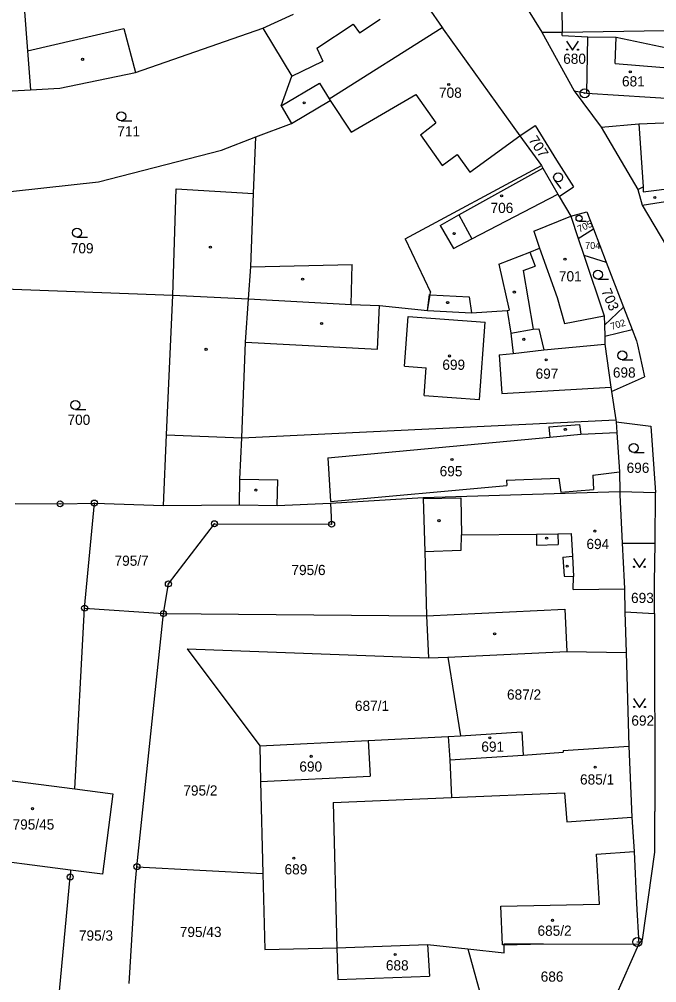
# Model space of a CAD drawing. Extents: x -779596 to -776743, y -1030330 to -1024513.
# Drawn here: x -777841 to -777734.7, y -1025206.5 to -1025045.8 of the extents above; entities that cross this region are included whole.
import ezdxf

# ---------------------------------------------------------------- set-up
doc = ezdxf.new("R2010")
doc.units = 0
for name, color, linetype in [('hranice parcel', 7, 'Continuous'), ('hranice vnitřní', 7, 'Continuous'), ('kultura', 7, 'Continuous'), ('Kód', 7, 'Continuous'), ('č_pacel stav_', 7, 'Continuous'), ('č_parcel poz_', 7, 'Continuous')]:
    doc.layers.add(name, color=color, linetype=linetype)

msp = doc.modelspace()

# ---------------------------------------------------------------- linework, layer by layer
at = {"layer": 'hranice parcel'}
for points in [[(-777750.64, -1025036.01), (-777750.46, -1025047.94)], [(-777775.27, -1025040.23), (-777770.45, -1025047.21)], [(-777757.98, -1025041.28), (-777753.87, -1025047.97)], [(-777840.19, -1025043.77), (-777839.63, -1025051.07)], [(-777800.37, -1025047.3), (-777795.29, -1025044.96)], [(-777821.62, -1025054.69), (-777800.37, -1025047.3)], [(-777800.37, -1025047.3), (-777800.19, -1025047.6)], [(-777800.19, -1025047.6), (-777795.57, -1025055.3)], [(-777789.33, -1025059.11), (-777770.45, -1025047.21)], [(-777770.45, -1025047.21), (-777770.28, -1025047.46)], [(-777770.28, -1025047.46), (-777757.5, -1025065.25)], [(-777753.87, -1025047.97), (-777750.46, -1025047.94)], [(-777753.87, -1025047.97), (-777748.48, -1025057.77)], [(-777750.46, -1025048.55), (-777750.46, -1025047.94)], [(-777750.46, -1025048.55), (-777746.16, -1025048.75)], [(-777746.37, -1025058.14), (-777746.16, -1025048.75)], [(-777746.16, -1025048.75), (-777741.43, -1025048.78)], [(-777741.43, -1025048.78), (-777729.86, -1025051.26)], [(-777839.63, -1025051.07), (-777839.14, -1025057.58)], [(-777834.23, -1025057.3), (-777821.62, -1025054.69)], [(-777797.31, -1025060.27), (-777795.57, -1025055.3)], [(-777847.34, -1025058.05), (-777839.14, -1025057.58)], [(-777839.14, -1025057.58), (-777834.23, -1025057.3)], [(-777748.48, -1025057.77), (-777746.37, -1025058.14)], [(-777748.48, -1025057.77), (-777743.95, -1025063.8)], [(-777746.37, -1025058.14), (-777730.53, -1025059.14)], [(-777795.58, -1025063.18), (-777789.18, -1025059.37)], [(-777789.33, -1025059.11), (-777789.18, -1025059.37)], [(-777797.31, -1025060.27), (-777795.58, -1025063.18)], [(-777737.68, -1025063.27), (-777726.73, -1025062.84)], [(-777801.56, -1025065.45), (-777795.58, -1025063.18)], [(-777757.5, -1025065.25), (-777754.96, -1025063.55)], [(-777754.96, -1025063.55), (-777751.41, -1025069.33)], [(-777743.95, -1025063.8), (-777737.68, -1025063.27)], [(-777743.95, -1025063.8), (-777737.86, -1025074.21)], [(-777807.29, -1025067.63), (-777801.56, -1025065.45)], [(-777801.93, -1025074.88), (-777801.56, -1025065.45)], [(-777757.5, -1025065.25), (-777753.92, -1025070.23)], [(-777827.8, -1025072.96), (-777807.29, -1025067.63)], [(-777751.41, -1025069.33), (-777748.58, -1025073.78)], [(-777776.63, -1025082.45), (-777753.92, -1025070.23)], [(-777753.92, -1025070.23), (-777753.67, -1025070.66)], [(-777753.67, -1025070.66), (-777751.2, -1025075)], [(-777846.56, -1025074.98), (-777827.8, -1025072.96)], [(-777815.38, -1025091.82), (-777814.82, -1025074.11)], [(-777814.82, -1025074.11), (-777801.93, -1025074.88)], [(-777750.98, -1025075.39), (-777748.58, -1025073.78)], [(-777737.86, -1025074.21), (-777737.1, -1025076.81)], [(-777751.2, -1025075), (-777750.98, -1025075.39)], [(-777750.98, -1025075.39), (-777749.03, -1025078.65)], [(-777737.1, -1025076.81), (-777733.04, -1025083.67)], [(-777755.17, -1025081.14), (-777749.03, -1025078.65)], [(-777749.03, -1025078.65), (-777746.34, -1025077.96)], [(-777749.03, -1025078.65), (-777747.77, -1025082.39)], [(-777746.34, -1025077.96), (-777745.26, -1025080.76)], [(-777747.77, -1025082.39), (-777745.26, -1025080.76)], [(-777745.26, -1025080.76), (-777743.1, -1025086.36)], [(-777755.17, -1025081.14), (-777754.23, -1025083.99)], [(-777776.63, -1025082.45), (-777772.41, -1025091.34)], [(-777747.77, -1025082.39), (-777746.83, -1025085.19)], [(-777761, -1025086.65), (-777755.83, -1025084.69)], [(-777755.83, -1025084.69), (-777754.23, -1025083.99)], [(-777746.83, -1025085.19), (-777743.44, -1025095.29)], [(-777746.83, -1025085.19), (-777743.1, -1025086.36)], [(-777761, -1025086.65), (-777759.32, -1025094.36)], [(-777743.1, -1025086.36), (-777740.21, -1025093.85)], [(-777846.52, -1025090.69), (-777815.38, -1025091.82)], [(-777816.46, -1025115.12), (-777815.38, -1025091.82)], [(-777815.38, -1025091.82), (-777802.78, -1025092.44)], [(-777772.92, -1025094.37), (-777772.48, -1025091.76)], [(-777772.48, -1025091.76), (-777772.41, -1025091.34)], [(-777802.78, -1025092.44), (-777785.65, -1025093.39)], [(-777785.65, -1025093.39), (-777780.9, -1025093.58)], [(-777780.9, -1025093.58), (-777772.92, -1025094.37)], [(-777772.92, -1025094.37), (-777765.57, -1025094.76)], [(-777765.57, -1025094.76), (-777759.62, -1025094.38)], [(-777759.62, -1025094.38), (-777759.32, -1025094.36)], [(-777759.62, -1025094.38), (-777759.02, -1025098.15)], [(-777743.4, -1025096.87), (-777740.21, -1025093.85)], [(-777740.21, -1025093.85), (-777738.77, -1025097.58)], [(-777743.44, -1025095.29), (-777743.4, -1025096.87)], [(-777759.02, -1025098.15), (-777758.66, -1025101.55)], [(-777743.4, -1025096.87), (-777743.36, -1025098.65)], [(-777743.36, -1025098.65), (-777738.77, -1025097.58)], [(-777738.77, -1025097.58), (-777738.05, -1025099.45)], [(-777753.53, -1025100.94), (-777743.33, -1025100.02)], [(-777743.36, -1025098.65), (-777743.33, -1025100.02)], [(-777743.33, -1025100.02), (-777742.36, -1025107.16)], [(-777738.05, -1025099.45), (-777737.9, -1025100.12)], [(-777760.97, -1025101.8), (-777758.66, -1025101.55)], [(-777758.66, -1025101.55), (-777753.53, -1025100.94)], [(-777737.9, -1025100.12), (-777736.74, -1025105.45)], [(-777760.97, -1025101.8), (-777760.51, -1025108.24)], [(-777742.26, -1025107.91), (-777736.74, -1025105.45)], [(-777760.51, -1025108.24), (-777742.36, -1025107.16)], [(-777742.36, -1025107.16), (-777742.26, -1025107.91)], [(-777742.26, -1025107.91), (-777741.51, -1025112.61)], [(-777803.9, -1025115.66), (-777741.51, -1025112.61)], [(-777741.51, -1025112.61), (-777741.46, -1025112.95)], [(-777741.46, -1025112.95), (-777735.69, -1025113.68)], [(-777741.46, -1025112.95), (-777741.34, -1025114.73)], [(-777735.69, -1025113.68), (-777734.89, -1025124.75)], [(-777816.94, -1025126.9), (-777816.46, -1025115.12)], [(-777816.46, -1025115.12), (-777803.9, -1025115.66)], [(-777741.34, -1025114.73), (-777740.9, -1025121.3)], [(-777740.9, -1025121.3), (-777740.84, -1025124.57)], [(-777789.07, -1025126.54), (-777773.66, -1025125.59)], [(-777773.66, -1025125.59), (-777740.84, -1025124.57)], [(-777773.66, -1025125.59), (-777773.65, -1025125.77)], [(-777740.84, -1025124.57), (-777734.89, -1025124.75)], [(-777734.97, -1025133.19), (-777734.89, -1025124.75)], [(-777841.71, -1025126.6), (-777834.19, -1025126.64)], [(-777834.19, -1025126.64), (-777828.47, -1025126.51)], [(-777830.11, -1025144.05), (-777828.47, -1025126.51)], [(-777828.47, -1025126.51), (-777816.94, -1025126.9)], [(-777816.94, -1025126.9), (-777804.28, -1025126.82)], [(-777804.28, -1025126.82), (-777797.97, -1025126.94)], [(-777797.97, -1025126.94), (-777789.07, -1025126.54)], [(-777789.07, -1025126.54), (-777788.91, -1025130.04)], [(-777773.65, -1025125.77), (-777773.37, -1025134.59)], [(-777816.14, -1025140), (-777808.45, -1025129.96)], [(-777808.45, -1025129.96), (-777788.91, -1025130.04)], [(-777740.44, -1025133.18), (-777740.13, -1025139.68)], [(-777740.44, -1025133.18), (-777734.97, -1025133.19)], [(-777735.04, -1025139.77), (-777734.97, -1025133.19)], [(-777773.37, -1025134.59), (-777773.07, -1025145.31)], [(-777816.96, -1025144.95), (-777816.14, -1025140)], [(-777740.13, -1025139.68), (-777740.08, -1025140.83)], [(-777735.06, -1025144.95), (-777735.04, -1025139.77)], [(-777740.08, -1025140.83), (-777740, -1025144.67)], [(-777831.72, -1025174.21), (-777830.11, -1025144.05)], [(-777830.11, -1025144.05), (-777816.96, -1025144.95)], [(-777821.37, -1025187.18), (-777816.96, -1025144.95)], [(-777816.96, -1025144.95), (-777773.07, -1025145.31)], [(-777740, -1025144.67), (-777735.06, -1025144.95)], [(-777740, -1025144.67), (-777739.81, -1025151.43)], [(-777735.06, -1025144.95), (-777735.02, -1025177.95)], [(-777773.07, -1025145.31), (-777772.74, -1025152.36)], [(-777813.02, -1025150.84), (-777800.9, -1025167.04)], [(-777813.02, -1025150.84), (-777772.74, -1025152.36)], [(-777769.55, -1025152.21), (-777749.69, -1025151.28)], [(-777749.69, -1025151.28), (-777739.81, -1025151.43)], [(-777739.81, -1025151.43), (-777739.36, -1025167.08)], [(-777772.74, -1025152.36), (-777769.55, -1025152.21)], [(-777769.55, -1025152.21), (-777767.39, -1025165.34)], [(-777782.8, -1025166.13), (-777769.47, -1025165.47)], [(-777769.47, -1025165.47), (-777767.39, -1025165.34)], [(-777769.47, -1025165.47), (-777769.22, -1025169.34)], [(-777767.39, -1025165.34), (-777757.18, -1025164.68)], [(-777757.18, -1025164.68), (-777756.94, -1025168.55)], [(-777800.9, -1025167.04), (-777782.8, -1025166.13)], [(-777800.9, -1025167.04), (-777800.75, -1025172.94)], [(-777782.8, -1025166.13), (-777782.5, -1025172.07)], [(-777750.3, -1025167.78), (-777739.36, -1025167.08)], [(-777739.36, -1025167.08), (-777738.86, -1025178.89)], [(-777769.22, -1025169.34), (-777756.94, -1025168.55)], [(-777756.94, -1025168.55), (-777750.28, -1025168.08)], [(-777750.3, -1025167.78), (-777750.28, -1025168.08)], [(-777769.22, -1025169.34), (-777768.91, -1025175.66)], [(-777847.8, -1025172.11), (-777831.72, -1025174.21)], [(-777800.75, -1025172.94), (-777782.5, -1025172.07)], [(-777800.75, -1025172.94), (-777800.36, -1025188.31)], [(-777831.72, -1025174.21), (-777825.41, -1025175.03)], [(-777825.41, -1025175.03), (-777827.14, -1025188.45)], [(-777788.66, -1025176.47), (-777768.91, -1025175.66)], [(-777788.66, -1025176.47), (-777788.02, -1025200.72)], [(-777735.03, -1025184.74), (-777735.02, -1025177.95)], [(-777738.86, -1025178.89), (-777738.46, -1025184.64)], [(-777760.12, -1025200.2), (-777760.41, -1025200.2), (-777760.7, -1025193.75), (-777744.23, -1025193.44), (-777744.71, -1025185.11), (-777738.46, -1025184.64)], [(-777738.46, -1025184.64), (-777738.08, -1025193.33)], [(-777737.07, -1025199.35), (-777735.03, -1025184.74)], [(-777832.45, -1025187.76), (-777849.58, -1025185.54)], [(-777832.45, -1025187.76), (-777832.51, -1025188.88)], [(-777827.14, -1025188.45), (-777832.45, -1025187.76)], [(-777821.69, -1025190.24), (-777821.37, -1025187.18)], [(-777821.37, -1025187.18), (-777800.36, -1025188.31)], [(-777800.36, -1025188.31), (-777800.04, -1025201)], [(-777834.9, -1025214.5), (-777832.51, -1025188.88)], [(-777822.68, -1025206.68), (-777821.69, -1025190.24)], [(-777738.08, -1025193.33), (-777737.66, -1025200.08)], [(-777737.66, -1025200.08), (-777737.07, -1025199.35)], [(-777800.04, -1025201), (-777788.02, -1025200.72)], [(-777788.02, -1025200.72), (-777772.91, -1025200.13)], [(-777788.02, -1025200.72), (-777787.88, -1025206.02)], [(-777772.91, -1025200.13), (-777772.57, -1025205.41)], [(-777772.91, -1025200.13), (-777766.21, -1025200.87)], [(-777766.21, -1025200.87), (-777763.95, -1025208.94)], [(-777766.21, -1025200.87), (-777760.12, -1025201.55)], [(-777760.12, -1025200.2), (-777760.12, -1025200.05)], [(-777760.12, -1025200.05), (-777753.6, -1025200.06)], [(-777760.12, -1025201.55), (-777760.12, -1025200.2)], [(-777753.6, -1025200.06), (-777737.66, -1025200.08)], [(-777741.51, -1025208.76), (-777737.66, -1025200.08)], [(-777787.88, -1025206.02), (-777772.57, -1025205.41)]]:
    msp.add_lwpolyline(points, dxfattribs=at)
at = {"layer": 'hranice vnitřní'}
for points in [[(-777791.36, -1025050.63), (-777785.3, -1025046.62)], [(-777785.3, -1025046.62), (-777784.28, -1025048.08)], [(-777784.28, -1025048.08), (-777780.84, -1025045.78)], [(-777839.63, -1025051.07), (-777823.59, -1025047.35)], [(-777823.59, -1025047.35), (-777821.62, -1025054.69)], [(-777750.46, -1025047.94), (-777733.35, -1025047.7)], [(-777741.6, -1025053.2), (-777741.43, -1025048.78)], [(-777791.36, -1025050.63), (-777790.4, -1025052.78)], [(-777795.57, -1025055.3), (-777790.4, -1025052.78)], [(-777741.6, -1025053.2), (-777730.11, -1025054.15)], [(-777797.31, -1025060.27), (-777790.91, -1025056.46)], [(-777790.91, -1025056.46), (-777789.33, -1025059.11)], [(-777789.18, -1025059.37), (-777785.67, -1025064.66)], [(-777785.67, -1025064.66), (-777774.86, -1025058.39)], [(-777774.86, -1025058.39), (-777771.54, -1025063.09)], [(-777774.11, -1025065.11), (-777771.54, -1025063.09)], [(-777737.68, -1025063.27), (-777736.96, -1025073.78)], [(-777774.11, -1025065.11), (-777770.49, -1025070.22)], [(-777765.87, -1025071.3), (-777757.5, -1025065.25)], [(-777770.49, -1025070.22), (-777767.97, -1025068.38)], [(-777767.97, -1025068.38), (-777765.87, -1025071.3)], [(-777767.72, -1025078.46), (-777753.67, -1025070.66)], [(-777737.86, -1025074.21), (-777736.96, -1025073.78)], [(-777736.96, -1025073.78), (-777736.94, -1025074.61)], [(-777736.94, -1025074.61), (-777731.22, -1025073.87)], [(-777802.41, -1025087.12), (-777801.93, -1025074.88)], [(-777765.52, -1025082.46), (-777751.2, -1025075)], [(-777737.1, -1025076.81), (-777731.09, -1025075.86)], [(-777770.8, -1025080.21), (-777767.72, -1025078.46)], [(-777767.72, -1025078.46), (-777765.52, -1025082.46)], [(-777770.8, -1025080.21), (-777768.6, -1025084.06)], [(-777768.6, -1025084.06), (-777765.52, -1025082.46)], [(-777755.83, -1025084.69), (-777754.96, -1025086.99)], [(-777754.23, -1025083.99), (-777751.31, -1025092.21)], [(-777802.78, -1025092.44), (-777802.41, -1025087.12)], [(-777802.41, -1025087.12), (-777785.5, -1025086.7)], [(-777785.65, -1025093.39), (-777785.5, -1025086.7)], [(-777756.97, -1025087.75), (-777754.96, -1025086.99)], [(-777756.97, -1025087.75), (-777755.27, -1025097.49)], [(-777772.92, -1025094.37), (-777772.6, -1025091.75)], [(-777772.6, -1025091.75), (-777772.48, -1025091.76)], [(-777772.48, -1025091.76), (-777765.96, -1025092.14)], [(-777803.29, -1025099.68), (-777802.78, -1025092.44)], [(-777781.27, -1025100.87), (-777780.9, -1025093.58)], [(-777765.96, -1025092.14), (-777765.57, -1025094.76)], [(-777751.31, -1025092.21), (-777750.09, -1025096.55)], [(-777776.76, -1025103.69), (-777776.15, -1025095.38)], [(-777776.15, -1025095.38), (-777763.3, -1025096.32)], [(-777764.24, -1025109.24), (-777763.3, -1025096.32)], [(-777750.09, -1025096.55), (-777743.44, -1025095.29)], [(-777759.02, -1025098.15), (-777755.27, -1025097.49)], [(-777755.27, -1025097.49), (-777754.35, -1025097.43)], [(-777754.35, -1025097.43), (-777753.53, -1025100.94)], [(-777803.9, -1025115.66), (-777803.29, -1025099.68)], [(-777803.29, -1025099.68), (-777781.27, -1025100.87)], [(-777776.76, -1025103.69), (-777773.12, -1025103.96)], [(-777773.46, -1025108.57), (-777773.12, -1025103.96)], [(-777773.46, -1025108.57), (-777764.24, -1025109.24)], [(-777752.68, -1025113.79), (-777747.55, -1025113.39)], [(-777752.68, -1025113.79), (-777752.49, -1025115.55)], [(-777747.55, -1025113.39), (-777747.32, -1025115.01)], [(-777804.2, -1025122.52), (-777803.9, -1025115.66)], [(-777789.56, -1025118.99), (-777752.49, -1025115.55)], [(-777752.49, -1025115.55), (-777747.32, -1025115.01)], [(-777747.32, -1025115.01), (-777741.34, -1025114.73)], [(-777789.56, -1025118.99), (-777789.09, -1025126.24)], [(-777804.28, -1025126.82), (-777804.2, -1025122.52)], [(-777804.2, -1025122.52), (-777797.88, -1025122.64)], [(-777759.74, -1025122.7), (-777751.01, -1025122.37)], [(-777751.01, -1025122.37), (-777750.66, -1025124.72)], [(-777745.36, -1025121.86), (-777740.9, -1025121.3)], [(-777745.36, -1025121.86), (-777745.23, -1025124.28)], [(-777797.97, -1025126.94), (-777797.88, -1025122.64)], [(-777789.09, -1025126.24), (-777759.67, -1025123.57)], [(-777759.74, -1025122.7), (-777759.67, -1025123.57)], [(-777773.65, -1025125.77), (-777767.35, -1025125.65)], [(-777767.35, -1025125.65), (-777767.25, -1025131.84)], [(-777750.66, -1025124.72), (-777745.23, -1025124.28)], [(-777740.84, -1025124.57), (-777740.82, -1025125.15)], [(-777740.82, -1025125.15), (-777740.44, -1025133.18)], [(-777767.31, -1025134.35), (-777767.25, -1025131.84)], [(-777767.25, -1025131.84), (-777754.76, -1025131.68)], [(-777754.76, -1025131.68), (-777751.16, -1025131.63)], [(-777754.76, -1025131.68), (-777754.74, -1025133.52)], [(-777751.16, -1025131.63), (-777748.96, -1025131.61)], [(-777751.16, -1025131.63), (-777751.14, -1025133.45)], [(-777748.96, -1025131.61), (-777748.72, -1025135.35)], [(-777754.74, -1025133.52), (-777751.14, -1025133.45)], [(-777773.37, -1025134.59), (-777767.31, -1025134.35)], [(-777750.34, -1025135.53), (-777748.72, -1025135.35)], [(-777748.72, -1025135.35), (-777748.59, -1025138.75)], [(-777750.34, -1025135.53), (-777750.13, -1025138.74)], [(-777750.13, -1025138.74), (-777748.59, -1025138.75)], [(-777748.63, -1025140.96), (-777748.59, -1025138.75)], [(-777748.63, -1025140.96), (-777740.08, -1025140.83)], [(-777773.07, -1025145.31), (-777750.02, -1025144.22)], [(-777750.02, -1025144.22), (-777749.69, -1025151.28)], [(-777768.91, -1025175.66), (-777750.05, -1025174.83)], [(-777750.05, -1025174.83), (-777749.66, -1025179.67)], [(-777749.66, -1025179.67), (-777738.86, -1025178.89)], [(-777760.12, -1025200.2), (-777753.6, -1025200.06)]]:
    msp.add_lwpolyline(points, dxfattribs=at)
at = {"layer": 'kultura'}
for points in [[(-777749.72, -1025049.48), (-777748.72, -1025050.98), (-777747.72, -1025049.48)], [(-777824, -1025062.76), (-777822.25, -1025062.76)], [(-777751.73, -1025072.63), (-777750.685, -1025074.033)], [(-777747.64, -1025079.52), (-777746.467, -1025079.52)], [(-777831.38, -1025082.17), (-777829.63, -1025082.17)], [(-777744.5, -1025089.17), (-777742.75, -1025089.17)], [(-777740.44, -1025102.64), (-777738.69, -1025102.64)], [(-777831.65, -1025110.92), (-777829.9, -1025110.92)], [(-777738.52, -1025118.06), (-777736.77, -1025118.06)], [(-777738.59, -1025135.76), (-777737.59, -1025137.26), (-777736.59, -1025135.76)], [(-777738.54, -1025159.13), (-777737.54, -1025160.63), (-777736.54, -1025159.13)]]:
    msp.add_lwpolyline(points, dxfattribs=at)
for centre, radius in [((-777749.62, -1025050.88), 0.1), ((-777747.82, -1025050.88), 0.1), ((-777830.44, -1025052.49), 0.175), ((-777739.1, -1025054.57), 0.175), ((-777769.38, -1025056.69), 0.175), ((-777793.49, -1025059.74), 0.175), ((-777824, -1025062.01), 0.75), ((-777751.129, -1025072.182), 0.75), ((-777760.56, -1025075.27), 0.175), ((-777735.01, -1025075.56), 0.175), ((-777747.64, -1025079.018), 0.503), ((-777831.38, -1025081.42), 0.75), ((-777768.46, -1025081.57), 0.175), ((-777809.13, -1025083.84), 0.175), ((-777749.99, -1025085.84), 0.175), ((-777744.5, -1025088.42), 0.75), ((-777793.74, -1025089.18), 0.175), ((-777758.43, -1025091.32), 0.175), ((-777769.56, -1025093.08), 0.175), ((-777790.58, -1025096.57), 0.175), ((-777756.85, -1025099.2), 0.175), ((-777809.85, -1025100.88), 0.175), ((-777740.44, -1025101.89), 0.75), ((-777769.24, -1025101.98), 0.175), ((-777753.14, -1025102.64), 0.175), ((-777831.65, -1025110.17), 0.75), ((-777749.94, -1025114.23), 0.175), ((-777738.52, -1025117.31), 0.75), ((-777768.84, -1025119.25), 0.175), ((-777801.55, -1025124.35), 0.175), ((-777771.01, -1025129.45), 0.175), ((-777745.01, -1025131.19), 0.175), ((-777753.05, -1025132.37), 0.175), ((-777749.62, -1025137.03), 0.175), ((-777738.49, -1025137.16), 0.1), ((-777736.69, -1025137.16), 0.1), ((-777761.72, -1025148.33), 0.175), ((-777738.44, -1025160.53), 0.1), ((-777736.64, -1025160.53), 0.1), ((-777762.52, -1025165.69), 0.175), ((-777792.31, -1025168.76), 0.175), ((-777744.96, -1025170.58), 0.175), ((-777838.81, -1025177.5), 0.175), ((-777795.22, -1025185.76), 0.175), ((-777752.06, -1025196.12), 0.175), ((-777778.32, -1025201.83), 0.175)]:
    msp.add_circle(centre, radius, dxfattribs=at)
at = {"layer": 'Kód'}
for centre, radius in [((-777746.71, -1025058.17), 0.75), ((-777746.71, -1025058.17), 0.032), ((-777834.19, -1025126.64), 0.5), ((-777834.19, -1025126.64), 0.032), ((-777828.47, -1025126.51), 0.5), ((-777828.47, -1025126.51), 0.032), ((-777808.45, -1025129.96), 0.5), ((-777808.45, -1025129.96), 0.032), ((-777788.91, -1025130.04), 0.5), ((-777788.91, -1025130.04), 0.032), ((-777816.14, -1025140), 0.5), ((-777816.14, -1025140), 0.032), ((-777830.11, -1025144.05), 0.5), ((-777830.11, -1025144.05), 0.032), ((-777816.96, -1025144.95), 0.5), ((-777816.96, -1025144.95), 0.032), ((-777821.37, -1025187.18), 0.5), ((-777832.51, -1025188.88), 0.5), ((-777821.37, -1025187.18), 0.032), ((-777832.51, -1025188.88), 0.032), ((-777737.93, -1025199.73), 0.75), ((-777737.93, -1025199.73), 0.032)]:
    msp.add_circle(centre, radius, dxfattribs=at)

# ---------------------------------------------------------------- texts
at = {"layer": 'č_pacel stav_'}
for s, p in [('681', (-777740.48, -1025057.02)), ('708', (-777771, -1025058.91)), ('706', (-777762.4, -1025078.13)), ('701', (-777751, -1025089.54)), ('699', (-777770.44, -1025104.29)), ('697', (-777754.89, -1025105.78)), ('695', (-777770.89, -1025122.05)), ('694', (-777746.41, -1025134.19)), ('691', (-777763.94, -1025168)), ('690', (-777794.29, -1025171.32)), ('685/1', (-777747.48, -1025173.47)), ('795/45', (-777842.119, -1025180.98)), ('689', (-777796.76, -1025188.46)), ('685/2', (-777754.57, -1025198.7)), ('688', (-777779.86, -1025204.48))]:
    msp.add_text(s, height=1.7, dxfattribs=at).set_placement(p)
at = {"layer": 'č_parcel poz_'}
for s, height, p in [('680', 1.7, (-777750.29, -1025053.25)), ('711', 1.7, (-777824.65, -1025065.35)), ('709', 1.7, (-777832.41, -1025084.86)), ('704', 1.14, (-777746.64, -1025084.12)), ('698', 1.7, (-777742, -1025105.59)), ('700', 1.7, (-777832.96, -1025113.47)), ('696', 1.7, (-777739.71, -1025121.48)), ('795/7', 1.7, (-777825.11, -1025136.98)), ('795/6', 1.7, (-777795.61, -1025138.53)), ('693', 1.7, (-777738.97, -1025143.19)), ('687/2', 1.7, (-777759.66, -1025159.31)), ('687/1', 1.7, (-777785.02, -1025161.19)), ('692', 1.7, (-777738.92, -1025163.65)), ('795/2', 1.7, (-777813.64, -1025175.31)), ('795/3', 1.7, (-777831.053, -1025199.51)), ('795/43', 1.7, (-777814.23, -1025198.91)), ('686', 1.7, (-777754.04, -1025206.36))]:
    msp.add_text(s, height=height, dxfattribs=at).set_placement(p)
for s, height, rotation, p in [('707', 1.7, 303.60241, (-777756.143, -1025065.945)), ('705', 1.14, 24.50019, (-777747.601, -1025081.396)), ('703', 1.7, 293.30233, (-777743.978, -1025091.144)), ('702', 1.14, 17.10014, (-777742.218, -1025097.641))]:
    msp.add_text(s, height=height, rotation=rotation, dxfattribs=at).set_placement(p)

doc.saveas('drawing.dxf')
